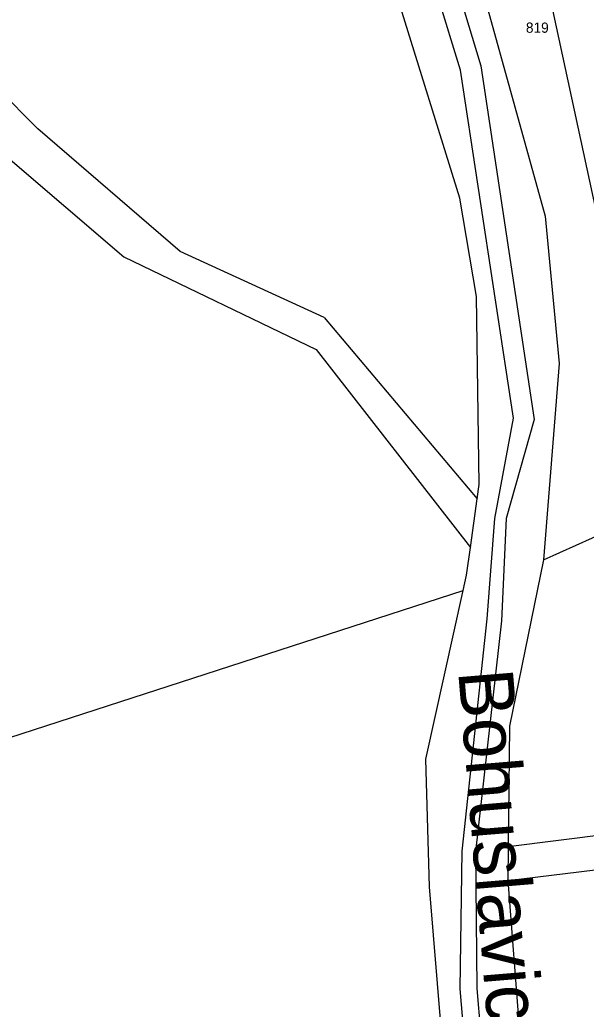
# Model space of a CAD drawing. Extents: x -563148 to -561712, y -1182311 to -1179502.
# Drawn here: x -562800.9 to -562718, y -1180106.8 to -1179961.9 of the extents above; entities that cross this region are included whole.
import ezdxf

# ---------------------------------------------------------------- set-up
doc = ezdxf.new("R2010")
doc.units = 0
for name, color, linetype in [('Vrstva 23', 7, 'Continuous'), ('Vrstva 55', 7, 'Continuous'), ('Vrstva 56', 7, 'Continuous'), ('Vrstva 57', 7, 'Continuous')]:
    doc.layers.add(name, color=color, linetype=linetype)

msp = doc.modelspace()

# ---------------------------------------------------------------- linework, layer by layer
at = {"layer": 'Vrstva 55'}
for p, q in [((-562716.52, -1179989.81), (-562731.33, -1179921.05)), ((-562736.47, -1179988), (-562752.94, -1179934.93)), ((-562798.3, -1179977.84), (-562835.68, -1179940.17)), ((-562738.04, -1179939.96), (-562723.97, -1179990.65)), ((-562777.46, -1179995.82), (-562798.3, -1179977.84)), ((-562802.66, -1179982.03), (-562785.67, -1179996.61)), ((-562734.03, -1180002.42), (-562736.47, -1179988)), ((-562723.97, -1179990.65), (-562721.95, -1180012.2)), ((-562756.36, -1180005.47), (-562777.46, -1179995.82)), ((-562785.67, -1179996.61), (-562757.53, -1180010.16)), ((-562733.65, -1180029.96), (-562734.03, -1180002.42)), ((-562756.36, -1180005.47), (-562733.94, -1180032.02)), ((-562757.53, -1180010.16), (-562734.93, -1180039.18)), ((-562721.95, -1180012.2), (-562724.21, -1180040.96)), ((-562733.94, -1180032.02), (-562733.65, -1180029.96)), ((-562734.93, -1180039.18), (-562733.94, -1180032.02)), ((-562724.21, -1180040.96), (-562709.89, -1180034.52)), ((-562735.49, -1180043.21), (-562734.93, -1180039.18)), ((-562724.21, -1180040.96), (-562729.18, -1180065.34)), ((-562735.99, -1180045.48), (-562735.49, -1180043.21)), ((-562857.8, -1180084.94), (-562735.99, -1180045.48)), ((-562741.47, -1180070.19), (-562735.99, -1180045.48)), ((-562729.18, -1180065.34), (-562729.4, -1180082.96)), ((-562740.92, -1180088.87), (-562741.47, -1180070.19)), ((-562729.4, -1180082.96), (-562707.92, -1180080.27)), ((-562729.4, -1180082.96), (-562729.46, -1180087.96)), ((-562729.46, -1180087.96), (-562706.68, -1180085.13)), ((-562729.46, -1180087.96), (-562723.51, -1180165.38)), ((-562734.42, -1180166.66), (-562740.92, -1180088.87))]:
    msp.add_line(p, q, dxfattribs=at)
at = {"layer": 'Vrstva 56'}
for p, q in [((-562746.63, -1179924.55), (-562733.41, -1179968.62)), ((-562736.38, -1179969.25), (-562749.69, -1179925.73)), ((-562728.6, -1180020.2), (-562736.38, -1179969.25)), ((-562733.41, -1179968.62), (-562725.61, -1180020.44)), ((-562731.34, -1180034.93), (-562728.6, -1180020.2)), ((-562725.61, -1180020.44), (-562729.69, -1180034.9)), ((-562732.45, -1180049.62), (-562731.34, -1180034.93)), ((-562729.69, -1180034.9), (-562730.36, -1180049.9)), ((-562736.12, -1180083.64), (-562732.45, -1180049.62)), ((-562730.36, -1180049.9), (-562734.2, -1180083.73)), ((-562736.45, -1180103.81), (-562736.12, -1180083.64)), ((-562734.2, -1180083.73), (-562734.01, -1180103.76)), ((-562730.77, -1180166.23), (-562736.45, -1180103.81)), ((-562734.01, -1180103.76), (-562728.49, -1180165.96))]:
    msp.add_line(p, q, dxfattribs=at)

# ---------------------------------------------------------------- texts
at = {"layer": 'Vrstva 23'}
msp.add_text('Bohuslavice u Kyjova', height=8, rotation=274.7607, dxfattribs=at).set_placement((-562736.73, -1180057.29))
at = {"layer": 'Vrstva 57'}
msp.add_text('819', height=1.5, dxfattribs=at).set_placement((-562726.8, -1179963.76))

doc.saveas('drawing.dxf')
